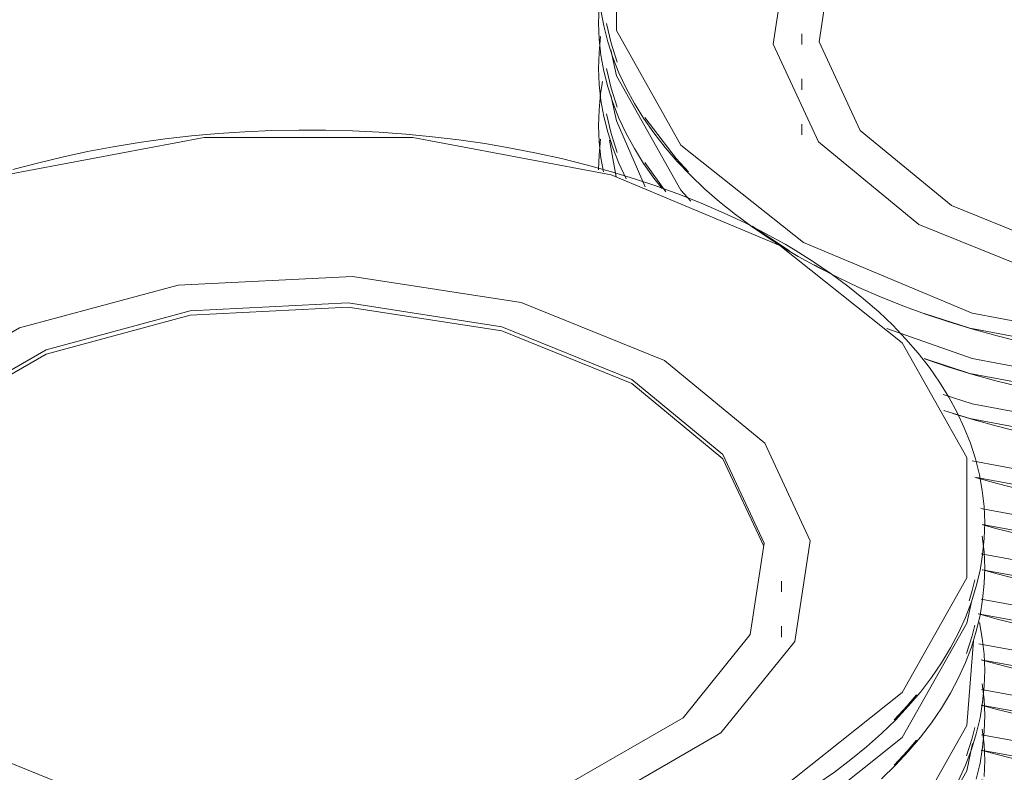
# Model space of a CAD drawing. Header units: metres. Extents: x -33 to 126, y -29 to 31.
# Tile 408 of 656: x 71.852 to 72.039, y 2.436 to 2.579. Entities that reach past the tile are written whole.
import ezdxf

# ---------------------------------------------------------------- set-up
doc = ezdxf.new("R2010")
doc.units = ezdxf.units.M
doc.layers.add('Q-SPCQ', color=91, linetype='Continuous', lineweight=18)

# ---------------------------------------------------------------- blocks, each defined once
blk = doc.blocks.new('TALHERES - Cópia - TALHERES - Cópia-V625-PERSPECTIVA GERAL')
at = {"layer": 'Q-SPCQ', "lineweight": 9}
for points in [[(-2.75194, 2.42189, 0), (-2.74729, 2.42314, 0), (-2.74272, 2.42449, 0), (-2.73825, 2.42595, 0), (-2.73389, 2.42751, 0), (-2.72963, 2.42917, 0), (-2.72549, 2.43093, 0), (-2.72148, 2.43279, 0), (-2.71759, 2.43474, 0), (-2.71384, 2.43677, 0), (-2.71023, 2.43889, 0), (-2.70677, 2.4411, 0), (-2.70346, 2.44339, 0), (-2.7003, 2.44575, 0), (-2.69732, 2.44819, 0), (-2.69449, 2.45069, 0), (-2.69185, 2.45327, 0), (-2.68938, 2.4559, 0), (-2.68708, 2.4586, 0), (-2.68498, 2.46135, 0), (-2.68306, 2.46415, 0), (-2.68134, 2.46699, 0), (-2.67981, 2.46988, 0), (-2.67849, 2.47281, 0), (-2.67736, 2.47577, 0), (-2.67644, 2.47875, 0), (-2.67573, 2.48176, 0), (-2.67522, 2.48479, 0), (-2.67493, 2.48782, 0), (-2.67484, 2.49086, 0), (-2.67497, 2.4939, 0), (-2.67529, 2.49686, 0)], [(-2.85924, 2.42299, 0), (-2.85642, 2.42222, 0), (-2.85521, 2.42192, 0)]]:
    blk.add_polyline3d(points, dxfattribs=at)
blk = doc.blocks.new('TALHERES - Cópia - TALHERES - Cópia-V630-PERSPECTIVA GERAL')
at = {"layer": 'Q-SPCQ', "lineweight": 9}
for p, q in [((-2.81528, 2.42455), (-2.81061, 2.42435)), ((-2.80335, 2.42424), (-2.80059, 2.42426))]:
    blk.add_line(p, q, dxfattribs=at)
for points in [[(-2.85924, 2.43159, 0), (-2.85642, 2.43082, 0), (-2.85171, 2.42965, 0), (-2.84692, 2.42859, 0), (-2.84206, 2.42764, 0), (-2.83715, 2.42681, 0), (-2.83218, 2.42609, 0), (-2.82716, 2.42549, 0), (-2.82211, 2.425, 0), (-2.81702, 2.42463, 0), (-2.81192, 2.42438, 0), (-2.8068, 2.42424, 0), (-2.80168, 2.42423, 0), (-2.79656, 2.42433, 0), (-2.79145, 2.42455, 0), (-2.78636, 2.42489, 0), (-2.7813, 2.42535, 0), (-2.77627, 2.42592, 0), (-2.77129, 2.42661, 0), (-2.76636, 2.42741, 0), (-2.76148, 2.42832, 0), (-2.75667, 2.42935, 0), (-2.75194, 2.43049, 0), (-2.74729, 2.43174, 0), (-2.74272, 2.43309, 0), (-2.73825, 2.43455, 0), (-2.73389, 2.43611, 0), (-2.72963, 2.43777, 0), (-2.72549, 2.43953, 0), (-2.72148, 2.44139, 0), (-2.71759, 2.44333, 0), (-2.71384, 2.44537, 0), (-2.71023, 2.44749, 0), (-2.70677, 2.4497, 0), (-2.70346, 2.45198, 0), (-2.7003, 2.45435, 0), (-2.69732, 2.45678, 0), (-2.69449, 2.45929, 0), (-2.69185, 2.46186, 0), (-2.68938, 2.4645, 0), (-2.68708, 2.46719, 0), (-2.68498, 2.46994, 0), (-2.68306, 2.47274, 0), (-2.68134, 2.47559, 0), (-2.67981, 2.47848, 0), (-2.67849, 2.4814, 0), (-2.67736, 2.48436, 0), (-2.67644, 2.48735, 0), (-2.67573, 2.49036, 0), (-2.67522, 2.49338, 0), (-2.67493, 2.49642, 0), (-2.67484, 2.49946, 0), (-2.67497, 2.5025, 0), (-2.67529, 2.50546, 0)], [(-2.85936, 2.4346, 0), (-2.82339, 2.42803, 0), (-2.7837, 2.42803, 0), (-2.74595, 2.43511, 0), (-2.71384, 2.44858, 0), (-2.69051, 2.46712, 0), (-2.67825, 2.48892, 0), (-2.67715, 2.49408, 0)], [(-2.6783, 2.48314, 0), (-2.67723, 2.48652, 0), (-2.67673, 2.48853, 0)], [(-2.69206, 2.4619, 0), (-2.6896, 2.46455, 0), (-2.68741, 2.46715, 0)], [(-2.71904, 2.44266, 0), (-2.71312, 2.44586, 0), (-2.70678, 2.4498, 0)], [(-2.74972, 2.43109, 0), (-2.74549, 2.43228, 0), (-2.73516, 2.43568, 0)], [(-2.85941, 2.43165, 0), (-2.82356, 2.42515, 0), (-2.81934, 2.4248, 0)], [(-2.78845, 2.42475, 0), (-2.78354, 2.42515, 0), (-2.76619, 2.42746, 0)]]:
    blk.add_polyline3d(points, dxfattribs=at)
blk = doc.blocks.new('TALHERES - Cópia - TALHERES - Cópia-V641-PERSPECTIVA GERAL')
at = {"layer": 'Q-SPCQ', "lineweight": 9}
for p, q in [((-2.81528, 2.45034), (-2.81061, 2.45014)), ((-2.80335, 2.45003), (-2.80059, 2.45005))]:
    blk.add_line(p, q, dxfattribs=at)
for points in [[(-2.85924, 2.45738, 0), (-2.85642, 2.45661, 0), (-2.85171, 2.45544, 0), (-2.84692, 2.45438, 0), (-2.84206, 2.45344, 0), (-2.83715, 2.4526, 0), (-2.83218, 2.45188, 0), (-2.82716, 2.45128, 0), (-2.82211, 2.45079, 0), (-2.81702, 2.45042, 0), (-2.81192, 2.45017, 0), (-2.8068, 2.45004, 0), (-2.80168, 2.45002, 0), (-2.79656, 2.45012, 0), (-2.79145, 2.45034, 0), (-2.78636, 2.45068, 0), (-2.7813, 2.45114, 0), (-2.77627, 2.45171, 0), (-2.77129, 2.4524, 0), (-2.76636, 2.4532, 0), (-2.76148, 2.45411, 0), (-2.75667, 2.45514, 0), (-2.75194, 2.45628, 0), (-2.74729, 2.45753, 0), (-2.74272, 2.45888, 0), (-2.73825, 2.46034, 0), (-2.73389, 2.4619, 0), (-2.72963, 2.46356, 0), (-2.72549, 2.46532, 0), (-2.72148, 2.46718, 0), (-2.71759, 2.46912, 0), (-2.71384, 2.47116, 0), (-2.71023, 2.47328, 0), (-2.70677, 2.47549, 0), (-2.70346, 2.47778, 0), (-2.7003, 2.48014, 0), (-2.69732, 2.48258, 0), (-2.69449, 2.48508, 0), (-2.69185, 2.48766, 0), (-2.68938, 2.49029, 0), (-2.68708, 2.49299, 0), (-2.68498, 2.49573, 0), (-2.68306, 2.49853, 0), (-2.68134, 2.50138, 0), (-2.67981, 2.50427, 0), (-2.67849, 2.5072, 0), (-2.67736, 2.51015, 0), (-2.67644, 2.51314, 0), (-2.67573, 2.51615, 0), (-2.67522, 2.51917, 0), (-2.67493, 2.52221, 0), (-2.67484, 2.52525, 0), (-2.67497, 2.52829, 0), (-2.67529, 2.53122, 0)], [(-2.85986, 2.46053, 0), (-2.82339, 2.45382, 0), (-2.7837, 2.45382, 0), (-2.74595, 2.4609, 0), (-2.71384, 2.47437, 0), (-2.69051, 2.49291, 0), (-2.67825, 2.51471, 0), (-2.67715, 2.51988, 0)], [(-2.6783, 2.50893, 0), (-2.67723, 2.51231, 0), (-2.67673, 2.51432, 0)], [(-2.69206, 2.48769, 0), (-2.6896, 2.49034, 0), (-2.68741, 2.49294, 0)], [(-2.7183, 2.46882, 0), (-2.71312, 2.47165, 0), (-2.70678, 2.47559, 0)], [(-2.74972, 2.45689, 0), (-2.74549, 2.45808, 0), (-2.73516, 2.46147, 0)], [(-2.85941, 2.45744, 0), (-2.82356, 2.45094, 0), (-2.81934, 2.45059, 0)], [(-2.78845, 2.45054, 0), (-2.78354, 2.45094, 0), (-2.76619, 2.45325, 0)]]:
    blk.add_polyline3d(points, dxfattribs=at)
blk = doc.blocks.new('TALHERES - Cópia - TALHERES - Cópia-V646-PERSPECTIVA GERAL')
at = {"layer": 'Q-SPCQ', "lineweight": 9}
for p, q in [((-2.81528, 2.45894), (-2.81061, 2.45874)), ((-2.80335, 2.45862), (-2.80059, 2.45864))]:
    blk.add_line(p, q, dxfattribs=at)
for points in [[(-2.85995, 2.46618, 0), (-2.85642, 2.4652, 0), (-2.85171, 2.46404, 0), (-2.84692, 2.46298, 0), (-2.84206, 2.46203, 0), (-2.83715, 2.4612, 0), (-2.83218, 2.46048, 0), (-2.82716, 2.45988, 0), (-2.82211, 2.45939, 0), (-2.81702, 2.45902, 0), (-2.81192, 2.45877, 0), (-2.8068, 2.45863, 0), (-2.80168, 2.45862, 0), (-2.79656, 2.45872, 0), (-2.79145, 2.45894, 0), (-2.78636, 2.45928, 0), (-2.7813, 2.45973, 0), (-2.77627, 2.46031, 0), (-2.77129, 2.46099, 0), (-2.76636, 2.4618, 0), (-2.76148, 2.46271, 0), (-2.75667, 2.46374, 0), (-2.75194, 2.46488, 0), (-2.74729, 2.46613, 0), (-2.74272, 2.46748, 0), (-2.73825, 2.46894, 0), (-2.73389, 2.4705, 0), (-2.72963, 2.47216, 0), (-2.72549, 2.47392, 0), (-2.72148, 2.47577, 0), (-2.71759, 2.47772, 0), (-2.71384, 2.47976, 0), (-2.71023, 2.48188, 0), (-2.70677, 2.48409, 0), (-2.70346, 2.48637, 0), (-2.7003, 2.48874, 0), (-2.69732, 2.49117, 0), (-2.69449, 2.49368, 0), (-2.69185, 2.49625, 0), (-2.68938, 2.49889, 0), (-2.68708, 2.50158, 0), (-2.68498, 2.50433, 0), (-2.68306, 2.50713, 0), (-2.68134, 2.50998, 0), (-2.67981, 2.51287, 0), (-2.67849, 2.51579, 0), (-2.67736, 2.51875, 0), (-2.67644, 2.52174, 0), (-2.67573, 2.52475, 0), (-2.67522, 2.52777, 0), (-2.67493, 2.53081, 0), (-2.67484, 2.53385, 0), (-2.67497, 2.53689, 0), (-2.67529, 2.53984, 0)], [(-2.85944, 2.46901, 0), (-2.82339, 2.46242, 0), (-2.7837, 2.46242, 0), (-2.74595, 2.4695, 0), (-2.71384, 2.48297, 0), (-2.69051, 2.50151, 0), (-2.67825, 2.52331, 0), (-2.67715, 2.52847, 0)], [(-2.6783, 2.51753, 0), (-2.67723, 2.52091, 0), (-2.67673, 2.52292, 0)], [(-2.69206, 2.49629, 0), (-2.6896, 2.49894, 0), (-2.68741, 2.50154, 0)], [(-2.7183, 2.47742, 0), (-2.71312, 2.48025, 0), (-2.70678, 2.48418, 0)], [(-2.74972, 2.46548, 0), (-2.74549, 2.46667, 0), (-2.73516, 2.47007, 0)], [(-2.86001, 2.46621, 0), (-2.82356, 2.45953, 0), (-2.81934, 2.45919, 0)], [(-2.78845, 2.45914, 0), (-2.78354, 2.45953, 0), (-2.76619, 2.46184, 0)]]:
    blk.add_polyline3d(points, dxfattribs=at)
blk = doc.blocks.new('TALHERES - Cópia - TALHERES - Cópia-V649-PERSPECTIVA GERAL')
at = {"layer": 'Q-SPCQ', "lineweight": 9}
for p, q in [((-2.81528, 2.46753), (-2.81061, 2.46733)), ((-2.80335, 2.46722), (-2.80059, 2.46724))]:
    blk.add_line(p, q, dxfattribs=at)
for points in [[(-2.85913, 2.47455, 0), (-2.85642, 2.4738, 0), (-2.85171, 2.47263, 0), (-2.84692, 2.47158, 0), (-2.84206, 2.47063, 0), (-2.83715, 2.4698, 0), (-2.83218, 2.46908, 0), (-2.82716, 2.46847, 0), (-2.82211, 2.46799, 0), (-2.81702, 2.46762, 0), (-2.81192, 2.46736, 0), (-2.8068, 2.46723, 0), (-2.80168, 2.46721, 0), (-2.79656, 2.46732, 0), (-2.79145, 2.46754, 0), (-2.78636, 2.46788, 0), (-2.7813, 2.46833, 0), (-2.77627, 2.4689, 0), (-2.77129, 2.46959, 0), (-2.76636, 2.47039, 0), (-2.76148, 2.47131, 0), (-2.75667, 2.47234, 0), (-2.75194, 2.47348, 0), (-2.74729, 2.47472, 0), (-2.74272, 2.47608, 0), (-2.73825, 2.47753, 0), (-2.73389, 2.4791, 0), (-2.72963, 2.48076, 0), (-2.72549, 2.48252, 0), (-2.72148, 2.48437, 0), (-2.71759, 2.48632, 0), (-2.71384, 2.48835, 0), (-2.71023, 2.49048, 0), (-2.70677, 2.49268, 0), (-2.70346, 2.49497, 0), (-2.7003, 2.49733, 0), (-2.69732, 2.49977, 0), (-2.69449, 2.50228, 0), (-2.69185, 2.50485, 0), (-2.68938, 2.50749, 0), (-2.68708, 2.51018, 0), (-2.68498, 2.51293, 0), (-2.68306, 2.51573, 0), (-2.68134, 2.51858, 0), (-2.67981, 2.52146, 0), (-2.67849, 2.52439, 0), (-2.67736, 2.52735, 0), (-2.67644, 2.53033, 0), (-2.67573, 2.53334, 0), (-2.67522, 2.53637, 0), (-2.67493, 2.5394, 0), (-2.67484, 2.54245, 0), (-2.67497, 2.54549, 0), (-2.67529, 2.54844, 0)], [(-2.85944, 2.47761, 0), (-2.82339, 2.47102, 0), (-2.7837, 2.47102, 0), (-2.74595, 2.4781, 0), (-2.71384, 2.49157, 0), (-2.69051, 2.51011, 0), (-2.67825, 2.5319, 0), (-2.67715, 2.53707, 0)], [(-2.6783, 2.52612, 0), (-2.67723, 2.52951, 0), (-2.6768, 2.53121, 0)], [(-2.69206, 2.50489, 0), (-2.6896, 2.50754, 0), (-2.68741, 2.51014, 0)], [(-2.7183, 2.48602, 0), (-2.71312, 2.48885, 0), (-2.70678, 2.49278, 0)], [(-2.74972, 2.47408, 0), (-2.74549, 2.47527, 0), (-2.73516, 2.47867, 0)], [(-2.85926, 2.4746, 0), (-2.82356, 2.46813, 0), (-2.81934, 2.46779, 0)], [(-2.78845, 2.46774, 0), (-2.78354, 2.46813, 0), (-2.76619, 2.47044, 0)]]:
    blk.add_polyline3d(points, dxfattribs=at)
blk = doc.blocks.new('TALHERES - Cópia - TALHERES - Cópia-V652-PERSPECTIVA GERAL')
at = {"layer": 'Q-SPCQ', "lineweight": 9}
blk.add_polyline3d([(-2.85885, 2.43526, 0), (-2.85876, 2.4383, 0), (-2.85889, 2.44134, 0), (-2.85922, 2.44429, 0)], dxfattribs=at)
blk = doc.blocks.new('TALHERES - Cópia - TALHERES - Cópia-V658-PERSPECTIVA GERAL')
at = {"layer": 'Q-SPCQ', "lineweight": 9}
for points in [[(-2.93188, 2.55654, 0), (-2.93217, 2.55351, 0), (-2.93225, 2.55069, 0)], [(-2.85913, 2.48314, 0), (-2.85642, 2.4824, 0), (-2.85171, 2.48123, 0)], [(-2.85948, 2.48622, 0), (-2.82339, 2.47961, 0), (-2.7837, 2.47961, 0), (-2.74595, 2.4867, 0), (-2.71384, 2.50017, 0), (-2.69051, 2.51871, 0), (-2.67825, 2.5405, 0), (-2.67715, 2.54567, 0)], [(-2.85926, 2.48319, 0), (-2.82356, 2.47673, 0), (-2.81934, 2.47638, 0)]]:
    blk.add_polyline3d(points, dxfattribs=at)
blk = doc.blocks.new('TALHERES - Cópia - TALHERES - Cópia-V661-PERSPECTIVA GERAL')
at = {"layer": 'Q-SPCQ', "lineweight": 9}
for points in [[(-2.86037, 2.43478, 0), (-2.85965, 2.43779, 0), (-2.85915, 2.44082, 0), (-2.85885, 2.44385, 0), (-2.85876, 2.4469, 0), (-2.85889, 2.44994, 0), (-2.85922, 2.45289, 0)], [(-3.07718, 2.39602, 0), (-3.04507, 2.38255, 0), (-3.00732, 2.37547, 0), (-2.96763, 2.37547, 0), (-2.92988, 2.38255, 0), (-2.89777, 2.39602, 0), (-2.87444, 2.41456, 0), (-2.86217, 2.43635, 0), (-2.86108, 2.44152, 0)]]:
    blk.add_polyline3d(points, dxfattribs=at)
blk = doc.blocks.new('TALHERES - Cópia - TALHERES - Cópia-V664-PERSPECTIVA GERAL')
at = {"layer": 'Q-SPCQ', "lineweight": 9}
blk.add_line((-2.9302, 2.55631), (-2.92891, 2.54933), dxfattribs=at)
for points in [[(-2.93149, 2.56747, 0), (-2.93188, 2.56514, 0), (-2.93217, 2.5621, 0), (-2.93226, 2.55906, 0), (-2.93213, 2.55602, 0), (-2.9318, 2.55299, 0), (-2.93132, 2.55032, 0)], [(-2.86034, 2.49207, 0), (-2.85642, 2.491, 0), (-2.85171, 2.48983, 0)], [(-2.86114, 2.49529, 0), (-2.82339, 2.48821, 0), (-2.7837, 2.48821, 0), (-2.74595, 2.49529, 0), (-2.71384, 2.50876, 0), (-2.69051, 2.5273, 0), (-2.67825, 2.5491, 0), (-2.67687, 2.55657, 0)], [(-2.86065, 2.49219, 0), (-2.82356, 2.48533, 0), (-2.81934, 2.48498, 0)]]:
    blk.add_polyline3d(points, dxfattribs=at)
blk = doc.blocks.new('TALHERES - Cópia - TALHERES - Cópia-V667-PERSPECTIVA GERAL')
at = {"layer": 'Q-SPCQ', "lineweight": 9}
for points in [[(-2.86374, 2.43451, 0), (-2.86241, 2.43744, 0), (-2.86129, 2.4404, 0), (-2.86037, 2.44338, 0), (-2.85965, 2.44639, 0), (-2.85915, 2.44941, 0), (-2.85885, 2.45245, 0), (-2.85876, 2.45549, 0), (-2.85889, 2.45853, 0), (-2.85923, 2.46157, 0), (-2.85977, 2.46459, 0)], [(-3.07718, 2.40462, 0), (-3.04507, 2.39115, 0), (-3.00732, 2.38406, 0), (-2.96763, 2.38406, 0), (-2.92988, 2.39115, 0), (-2.89777, 2.40462, 0), (-2.87444, 2.42315, 0), (-2.86217, 2.44495, 0), (-2.86087, 2.46105, 0)], [(-2.86223, 2.43917, 0), (-2.86116, 2.44255, 0), (-2.86066, 2.44456, 0)]]:
    blk.add_polyline3d(points, dxfattribs=at)
blk = doc.blocks.new('TALHERES - Cópia - TALHERES - Cópia-V670-PERSPECTIVA GERAL')
at = {"layer": 'Q-SPCQ', "lineweight": 9}
blk.add_line((-2.89355, 2.55938), (-2.89355, 2.55734), dxfattribs=at)
for points in [[(-2.93188, 2.57604, 0), (-2.93217, 2.573, 0), (-2.93226, 2.56996, 0), (-2.93213, 2.56692, 0), (-2.9318, 2.56388, 0), (-2.93125, 2.56086, 0), (-2.9305, 2.55786, 0), (-2.92954, 2.55488, 0), (-2.92837, 2.55192, 0), (-2.92701, 2.549, 0)], [(-2.86484, 2.50432, 0), (-2.86105, 2.50317, 0), (-2.85642, 2.50189, 0), (-2.85171, 2.50073, 0)], [(-2.9299, 2.5649, 0), (-2.92885, 2.56, 0), (-2.92339, 2.54743, 0)], [(-2.86664, 2.50791, 0), (-2.86114, 2.50619, 0), (-2.82339, 2.49911, 0), (-2.7837, 2.49911, 0), (-2.74595, 2.50619, 0), (-2.71384, 2.51966, 0), (-2.69051, 2.5382, 0), (-2.67825, 2.56, 0), (-2.67715, 2.56516, 0)], [(-2.93072, 2.56135, 0), (-2.92986, 2.5576, 0), (-2.92872, 2.554, 0)], [(-2.86653, 2.50489, 0), (-2.86161, 2.50336, 0), (-2.82356, 2.49622, 0), (-2.81934, 2.49588, 0)]]:
    blk.add_polyline3d(points, dxfattribs=at)
blk = doc.blocks.new('TALHERES - Cópia - TALHERES - Cópia-V677-PERSPECTIVA GERAL')
at = {"layer": 'Q-SPCQ', "lineweight": 9}
for p, q in [((-2.89355, 2.56797), (-2.89355, 2.56593)), ((-2.92344, 2.55205), (-2.91943, 2.54652))]:
    blk.add_line(p, q, dxfattribs=at)
for points in [[(-2.93188, 2.58464, 0), (-2.93217, 2.5816, 0), (-2.93226, 2.57856, 0), (-2.93213, 2.57552, 0), (-2.9318, 2.57248, 0), (-2.93125, 2.56946, 0), (-2.9305, 2.56645, 0), (-2.92954, 2.56347, 0), (-2.92837, 2.56052, 0), (-2.92701, 2.5576, 0), (-2.92544, 2.55472, 0), (-2.92368, 2.55188, 0), (-2.92173, 2.54909, 0), (-2.92017, 2.5471, 0)], [(-2.87003, 2.51464, 0), (-2.86559, 2.51315, 0), (-2.86105, 2.51177, 0), (-2.85642, 2.51049, 0), (-2.85171, 2.50932, 0)], [(-2.9299, 2.5735, 0), (-2.92885, 2.56859, 0), (-2.91659, 2.5468, 0), (-2.91471, 2.54475, 0)], [(-2.87742, 2.5205, 0), (-2.86114, 2.51479, 0), (-2.82339, 2.50771, 0), (-2.7837, 2.50771, 0), (-2.74595, 2.51479, 0), (-2.71384, 2.52826, 0), (-2.69051, 2.5468, 0), (-2.67825, 2.56859, 0), (-2.67715, 2.57376, 0)], [(-2.93072, 2.56995, 0), (-2.92986, 2.5662, 0), (-2.92872, 2.5626, 0)], [(-2.87031, 2.51477, 0), (-2.86161, 2.51196, 0), (-2.82356, 2.50482, 0), (-2.81934, 2.50448, 0)]]:
    blk.add_polyline3d(points, dxfattribs=at)
blk = doc.blocks.new('TALHERES - Cópia - TALHERES - Cópia-V680-PERSPECTIVA GERAL')
at = {"layer": 'Q-SPCQ', "lineweight": 9}
blk.add_line((-2.89747, 2.46179), (-2.89747, 2.46383), dxfattribs=at)
for points in [[(-2.87842, 2.43482, 0), (-2.87577, 2.43739, 0), (-2.8733, 2.44003, 0), (-2.87101, 2.44272, 0), (-2.8689, 2.44547, 0), (-2.86699, 2.44827, 0), (-2.86527, 2.45112, 0), (-2.86374, 2.45401, 0), (-2.86241, 2.45693, 0), (-2.86129, 2.45989, 0), (-2.86037, 2.46288, 0), (-2.85965, 2.46589, 0), (-2.85915, 2.46891, 0), (-2.85885, 2.47195, 0), (-2.85876, 2.47499, 0), (-2.85889, 2.47803, 0), (-2.85922, 2.48098, 0)], [(-3.07718, 2.42411, 0), (-3.04507, 2.41064, 0), (-3.00732, 2.40356, 0), (-2.96763, 2.40356, 0), (-2.92988, 2.41064, 0), (-2.89777, 2.42411, 0), (-2.87444, 2.44265, 0), (-2.86217, 2.46445, 0), (-2.86121, 2.46877, 0)], [(-2.86223, 2.45867, 0), (-2.86116, 2.46205, 0), (-2.86066, 2.46406, 0)], [(-2.87598, 2.43743, 0), (-2.87352, 2.44008, 0), (-2.87172, 2.4422, 0)]]:
    blk.add_polyline3d(points, dxfattribs=at)
blk = doc.blocks.new('TALHERES - Cópia - TALHERES - Cópia-V686-PERSPECTIVA GERAL')
at = {"layer": 'Q-SPCQ', "lineweight": 9}
for p, q in [((-2.89355, 2.57657), (-2.89355, 2.57453)), ((-2.90305, 2.53996), (-2.89592, 2.53528)), ((-2.89124, 2.5326), (-2.88809, 2.53094))]:
    blk.add_line(p, q, dxfattribs=at)
for points in [[(-2.9318, 2.58108, 0), (-2.93125, 2.57806, 0), (-2.9305, 2.57505, 0), (-2.92954, 2.57207, 0), (-2.92837, 2.56912, 0), (-2.92701, 2.5662, 0), (-2.92544, 2.56332, 0), (-2.92368, 2.56048, 0), (-2.92173, 2.55769, 0), (-2.91959, 2.55495, 0), (-2.91727, 2.55227, 0), (-2.91476, 2.54964, 0), (-2.91208, 2.54708, 0), (-2.90923, 2.54459, 0), (-2.90621, 2.54217, 0), (-2.90302, 2.53982, 0), (-2.89968, 2.53754, 0), (-2.89619, 2.53535, 0), (-2.89425, 2.53421, 0)], [(-2.71384, 2.64044, 0), (-2.74595, 2.65391, 0), (-2.7837, 2.66099, 0), (-2.82339, 2.66099, 0), (-2.86114, 2.65391, 0), (-2.89325, 2.64044, 0), (-2.91659, 2.6219, 0), (-2.92885, 2.60011, 0), (-2.92885, 2.57719, 0), (-2.91659, 2.5554, 0), (-2.89325, 2.53686, 0)], [(-2.89425, 2.53421, 0), (-2.89053, 2.53215, 0), (-2.88668, 2.53017, 0), (-2.8827, 2.5283, 0), (-2.8786, 2.52651, 0), (-2.87437, 2.52482, 0), (-2.87003, 2.52323, 0), (-2.86559, 2.52175, 0), (-2.86105, 2.52036, 0), (-2.85642, 2.51909, 0), (-2.85171, 2.51792, 0)], [(-2.89325, 2.53686, 0), (-2.86114, 2.52339, 0), (-2.82339, 2.51631, 0), (-2.7837, 2.51631, 0), (-2.74595, 2.52339, 0), (-2.71384, 2.53686, 0), (-2.69051, 2.5554, 0), (-2.67825, 2.57719, 0), (-2.67825, 2.60011, 0), (-2.69051, 2.6219, 0), (-2.71384, 2.64044, 0)], [(-2.73578, 2.61856, 0), (-2.76304, 2.62958, 0), (-2.7952, 2.63456, 0), (-2.82836, 2.63288, 0), (-2.85852, 2.62476, 0), (-2.88206, 2.61117, 0), (-2.89613, 2.59375, 0), (-2.89903, 2.57461, 0), (-2.89041, 2.55604, 0), (-2.87132, 2.5403, 0)], [(-2.74199, 2.61497, 0), (-2.76676, 2.62498, 0), (-2.79596, 2.6295, 0), (-2.82608, 2.62798, 0), (-2.85348, 2.6206, 0), (-2.87486, 2.60826, 0), (-2.88764, 2.59244, 0), (-2.89027, 2.57505, 0), (-2.88245, 2.55819, 0), (-2.86511, 2.54389, 0)], [(-2.87132, 2.5403, 0), (-2.84405, 2.52928, 0), (-2.8119, 2.5243, 0), (-2.77874, 2.52598, 0), (-2.74857, 2.5341, 0), (-2.72504, 2.54769, 0), (-2.71097, 2.56511, 0), (-2.70807, 2.58425, 0), (-2.71668, 2.60282, 0), (-2.73578, 2.61856, 0)], [(-2.86511, 2.54389, 0), (-2.84034, 2.53388, 0), (-2.81114, 2.52936, 0), (-2.78102, 2.53088, 0), (-2.75362, 2.53826, 0), (-2.73224, 2.5506, 0), (-2.71946, 2.56642, 0), (-2.71683, 2.58381, 0), (-2.72465, 2.60067, 0), (-2.74199, 2.61497, 0)], [(-2.93072, 2.57855, 0), (-2.92986, 2.5748, 0), (-2.92872, 2.57119, 0)], [(-2.92344, 2.56065, 0), (-2.9175, 2.55282, 0), (-2.91515, 2.55029, 0)], [(-2.87031, 2.52337, 0), (-2.86161, 2.52056, 0), (-2.82356, 2.51342, 0), (-2.81934, 2.51307, 0)]]:
    blk.add_polyline3d(points, dxfattribs=at)
blk = doc.blocks.new('TALHERES - Cópia - TALHERES - Cópia-V689-PERSPECTIVA GERAL')
at = {"layer": 'Q-SPCQ', "lineweight": 9}
blk.add_line((-2.89747, 2.47038), (-2.89747, 2.47242), dxfattribs=at)
for points in [[(-2.89677, 2.53653, 0), (-2.90049, 2.53859, 0), (-2.90434, 2.54057, 0), (-2.90832, 2.54244, 0), (-2.91243, 2.54423, 0), (-2.91665, 2.54592, 0), (-2.92099, 2.54751, 0), (-2.92543, 2.54899, 0), (-2.92997, 2.55038, 0), (-2.9346, 2.55165, 0), (-2.93931, 2.55282, 0), (-2.9441, 2.55388, 0), (-2.94896, 2.55482, 0), (-2.95388, 2.55566, 0), (-2.95885, 2.55638, 0), (-2.96386, 2.55698, 0), (-2.96892, 2.55747, 0), (-2.974, 2.55784, 0), (-2.9791, 2.55809, 0), (-2.98422, 2.55822, 0), (-2.98934, 2.55824, 0), (-2.99446, 2.55814, 0), (-2.99957, 2.55792, 0), (-3.00466, 2.55758, 0), (-3.00972, 2.55712, 0), (-3.01475, 2.55655, 0), (-3.01973, 2.55586, 0), (-3.02467, 2.55506, 0), (-3.02954, 2.55414, 0), (-3.03435, 2.55312, 0), (-3.03908, 2.55198, 0), (-3.04374, 2.55073, 0)], [(-2.89777, 2.53629, 0), (-2.92988, 2.54976, 0), (-2.96763, 2.55684, 0), (-3.00732, 2.55684, 0), (-3.04507, 2.54976, 0), (-3.07718, 2.53629, 0), (-3.10051, 2.51775, 0), (-3.11277, 2.49596, 0), (-3.11277, 2.47304, 0), (-3.10051, 2.45125, 0), (-3.07718, 2.43271, 0)], [(-2.89069, 2.43382, 0), (-2.88738, 2.43611, 0), (-2.88423, 2.43847, 0), (-2.88124, 2.44091, 0), (-2.87842, 2.44342, 0), (-2.87577, 2.44599, 0), (-2.8733, 2.44863, 0), (-2.87101, 2.45132, 0), (-2.8689, 2.45407, 0), (-2.86699, 2.45687, 0), (-2.86527, 2.45972, 0), (-2.86374, 2.4626, 0), (-2.86241, 2.46553, 0), (-2.86129, 2.46849, 0), (-2.86037, 2.47147, 0), (-2.85965, 2.47448, 0), (-2.85915, 2.47751, 0), (-2.85885, 2.48054, 0), (-2.85876, 2.48359, 0), (-2.85889, 2.48663, 0), (-2.85923, 2.48966, 0), (-2.85977, 2.49268, 0), (-2.86052, 2.49569, 0), (-2.86148, 2.49867, 0), (-2.86265, 2.50162, 0), (-2.86401, 2.50454, 0), (-2.86558, 2.50742, 0), (-2.86734, 2.51026, 0), (-2.86929, 2.51305, 0), (-2.87143, 2.51579, 0), (-2.87376, 2.51847, 0), (-2.87626, 2.5211, 0), (-2.87894, 2.52366, 0), (-2.8818, 2.52615, 0), (-2.88482, 2.52858, 0), (-2.888, 2.53092, 0), (-2.89134, 2.5332, 0), (-2.89483, 2.53539, 0), (-2.89677, 2.53653, 0)], [(-3.07718, 2.43271, 0), (-3.04507, 2.41924, 0), (-3.00732, 2.41216, 0), (-2.96763, 2.41216, 0), (-2.92988, 2.41924, 0), (-2.89777, 2.43271, 0), (-2.87444, 2.45125, 0), (-2.86217, 2.47304, 0), (-2.86217, 2.49596, 0), (-2.87444, 2.51775, 0), (-2.89777, 2.53629, 0)], [(-2.9197, 2.51441, 0), (-2.94697, 2.52543, 0), (-2.97912, 2.53041, 0), (-3.01228, 2.52873, 0), (-3.04245, 2.52061, 0), (-3.06598, 2.50702, 0), (-3.08005, 2.4896, 0), (-3.08295, 2.47046, 0), (-3.07434, 2.4519, 0), (-3.05525, 2.43615, 0)], [(-2.92592, 2.51082, 0), (-2.95068, 2.52083, 0), (-2.97989, 2.52535, 0), (-3.01, 2.52383, 0), (-3.03741, 2.51645, 0), (-3.05878, 2.50411, 0), (-3.07156, 2.48829, 0), (-3.0742, 2.4709, 0), (-3.06637, 2.45404, 0), (-3.04903, 2.43974, 0)], [(-2.92592, 2.51001, 0), (-2.95068, 2.52002, 0), (-2.97989, 2.52454, 0), (-3.01, 2.52301, 0), (-3.03741, 2.51564, 0), (-3.05878, 2.50329, 0), (-3.07156, 2.48747, 0), (-3.07225, 2.48589, 0)], [(-3.05525, 2.43615, 0), (-3.02798, 2.42513, 0), (-2.99583, 2.42016, 0), (-2.96267, 2.42183, 0), (-2.9325, 2.42995, 0), (-2.90896, 2.44354, 0), (-2.89489, 2.46096, 0), (-2.89199, 2.48011, 0), (-2.90061, 2.49867, 0), (-2.9197, 2.51441, 0)], [(-3.04903, 2.43974, 0), (-3.02426, 2.42973, 0), (-2.99506, 2.42521, 0), (-2.96494, 2.42673, 0), (-2.93754, 2.43411, 0), (-2.91616, 2.44645, 0), (-2.90339, 2.46227, 0), (-2.90075, 2.47966, 0), (-2.90858, 2.49652, 0), (-2.92592, 2.51082, 0)], [(-2.90078, 2.47905, 0), (-2.90858, 2.49571, 0), (-2.92592, 2.51001, 0)], [(-2.86174, 2.46871, 0), (-2.86116, 2.47065, 0), (-2.86066, 2.47265, 0)], [(-2.87598, 2.44603, 0), (-2.87352, 2.44868, 0), (-2.87172, 2.4508, 0)]]:
    blk.add_polyline3d(points, dxfattribs=at)

msp = doc.modelspace()

# ---------------------------------------------------------------- block references
at = {"layer": 'Q-SPCQ', "lineweight": 9}
for name, p in [('TALHERES - Cópia - TALHERES - Cópia-V686-PERSPECTIVA GERAL', (74.89421, 0)), ('TALHERES - Cópia - TALHERES - Cópia-V677-PERSPECTIVA GERAL', (74.89421, 0)), ('TALHERES - Cópia - TALHERES - Cópia-V670-PERSPECTIVA GERAL', (74.89421, 0)), ('TALHERES - Cópia - TALHERES - Cópia-V664-PERSPECTIVA GERAL', (74.89421, 0)), ('TALHERES - Cópia - TALHERES - Cópia-V689-PERSPECTIVA GERAL', (74.89421, 0)), ('TALHERES - Cópia - TALHERES - Cópia-V658-PERSPECTIVA GERAL', (74.89421, 0)), ('TALHERES - Cópia - TALHERES - Cópia-V649-PERSPECTIVA GERAL', (74.89421, 0)), ('TALHERES - Cópia - TALHERES - Cópia-V646-PERSPECTIVA GERAL', (74.89421, 0)), ('TALHERES - Cópia - TALHERES - Cópia-V641-PERSPECTIVA GERAL', (74.89421, 0)), ('TALHERES - Cópia - TALHERES - Cópia-V630-PERSPECTIVA GERAL', (74.89421, 0.01719)), ('TALHERES - Cópia - TALHERES - Cópia-V630-PERSPECTIVA GERAL', (74.89421, 0.0086)), ('TALHERES - Cópia - TALHERES - Cópia-V630-PERSPECTIVA GERAL', (74.89421, 0)), ('TALHERES - Cópia - TALHERES - Cópia-V625-PERSPECTIVA GERAL', (74.89421, 0)), ('TALHERES - Cópia - TALHERES - Cópia-V680-PERSPECTIVA GERAL', (74.89421, 0)), ('TALHERES - Cópia - TALHERES - Cópia-V667-PERSPECTIVA GERAL', (74.89421, 0)), ('TALHERES - Cópia - TALHERES - Cópia-V661-PERSPECTIVA GERAL', (74.89421, 0)), ('TALHERES - Cópia - TALHERES - Cópia-V652-PERSPECTIVA GERAL', (74.89421, 0))]:
    msp.add_blockref(name, p, dxfattribs=at)

doc.saveas('drawing.dxf')
